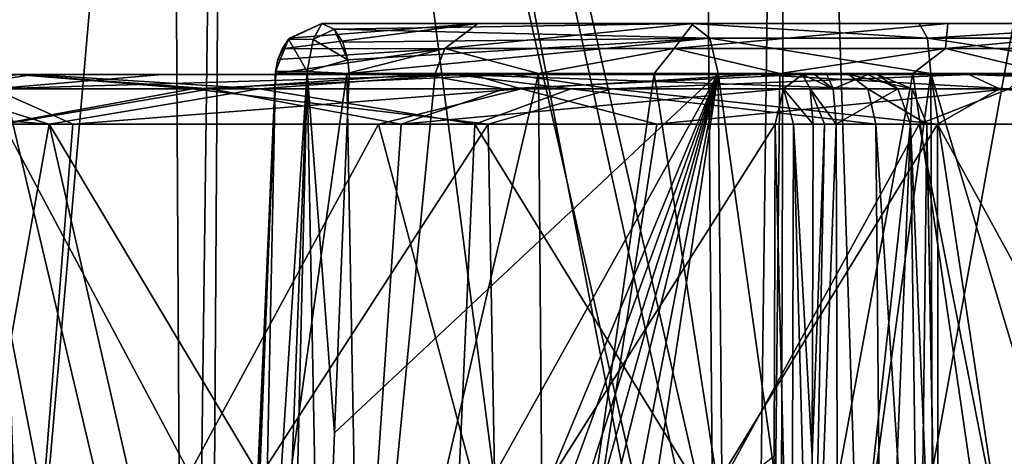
# Model space of a CAD drawing. Header units: millimetres. Extents: x -36.5 to 36.5, y -8.8 to 41.6.
# Tile 424 of 434: x 23.7 to 27.6, y 30.1 to 31.8. Entities that reach past the tile are written whole.
import ezdxf

# ---------------------------------------------------------------- set-up
doc = ezdxf.new("R2010")
doc.units = ezdxf.units.MM
doc.header["$LTSCALE"] = 65.185185
for name, color, linetype in [('325', 7, 'CONTINUOUS'), ('382', 7, 'CONTINUOUS'), ('574', 7, 'CONTINUOUS'), ('645', 7, 'CONTINUOUS'), ('647', 7, 'CONTINUOUS'), ('648', 7, 'CONTINUOUS'), ('649', 7, 'CONTINUOUS'), ('652', 7, 'CONTINUOUS'), ('656', 7, 'CONTINUOUS'), ('658', 7, 'CONTINUOUS'), ('695', 7, 'CONTINUOUS'), ('780', 7, 'CONTINUOUS'), ('784', 7, 'CONTINUOUS'), ('840', 7, 'CONTINUOUS'), ('860', 7, 'CONTINUOUS'), ('868', 7, 'CONTINUOUS'), ('869', 7, 'CONTINUOUS'), ('870', 7, 'CONTINUOUS'), ('871', 7, 'CONTINUOUS'), ('880', 7, 'CONTINUOUS'), ('882', 7, 'CONTINUOUS'), ('894', 7, 'CONTINUOUS'), ('895', 7, 'CONTINUOUS'), ('896', 7, 'CONTINUOUS'), ('897', 7, 'CONTINUOUS'), ('898', 7, 'CONTINUOUS')]:
    doc.layers.add(name, color=color, linetype=linetype)

msp = doc.modelspace()

# ---------------------------------------------------------------- linework, layer by layer
at = {"layer": '325', "color": 7, "linetype": 'CONTINUOUS'}
for points in [[(24.4971, 38.1, -14.4561), (23.0039, 27.9963, -14.8585), (22.1778, 38.1, -15.0129), (24.4971, 38.1, -14.4561)], [(23.01, 25.3734, 14.8572), (24.3534, 26.9177, 14.5019), (22.1778, 38.1, 15.0129), (23.01, 25.3734, 14.8572)], [(22.1778, 38.1, 15.0129), (24.3534, 26.9177, 14.5019), (24.4971, 38.1, 14.4561), (22.1778, 38.1, 15.0129)], [(23.6541, 28.4409, -14.7033), (23.0039, 27.9963, -14.8585), (24.4971, 38.1, -14.4561), (23.6541, 28.4409, -14.7033)], [(24.4358, 28.6, -14.4758), (23.6541, 28.4409, -14.7033), (24.4971, 38.1, -14.4561), (24.4358, 28.6, -14.4758)], [(24.3534, 26.9177, 14.5019), (25.7834, 28.1802, 13.9728), (24.4971, 38.1, 14.4561), (24.3534, 26.9177, 14.5019)], [(26.5788, 28.6, -13.6047), (24.4358, 28.6, -14.4758), (24.4971, 38.1, -14.4561), (26.5788, 28.6, -13.6047)], [(26.7006, 38.1, -13.5433), (26.5788, 28.6, -13.6047), (24.4971, 38.1, -14.4561), (26.7006, 38.1, -13.5433)], [(26.3512, 28.4886, 13.7157), (26.6727, 28.5715, 13.5577), (24.4971, 38.1, 14.4561), (26.3512, 28.4886, 13.7157)], [(24.4971, 38.1, 14.4561), (26.6727, 28.5715, 13.5577), (26.7006, 38.1, 13.5433), (24.4971, 38.1, 14.4561)], [(25.7834, 28.1802, 13.9728), (26.3512, 28.4886, 13.7157), (24.4971, 38.1, 14.4561), (25.7834, 28.1802, 13.9728)], [(28.5649, 28.6, -12.4184), (26.5788, 28.6, -13.6047), (26.7006, 38.1, -13.5433), (28.5649, 28.6, -12.4184)], [(26.6727, 28.5715, 13.5577), (27.0093, 28.6, 13.3816), (26.7006, 38.1, 13.5433), (26.6727, 28.5715, 13.5577)], [(26.7006, 38.1, 13.5433), (27.0093, 28.6, 13.3816), (28.7343, 38.1, 12.2971), (26.7006, 38.1, 13.5433)], [(28.7343, 38.1, -12.2971), (28.5649, 28.6, -12.4184), (26.7006, 38.1, -13.5433), (28.7343, 38.1, -12.2971)], [(27.0093, 28.6, 13.3816), (28.8652, 28.6, 12.2009), (28.7343, 38.1, 12.2971), (27.0093, 28.6, 13.3816)]]:
    msp.add_3dface(points, dxfattribs=at)
at = {"layer": '382', "color": 7, "linetype": 'CONTINUOUS'}
for points in [[(22.088, 28.6, -13.7111), (24.3136, 28.6, -13.1476), (22.0606, 38.1349, -13.547), (22.088, 28.6, -13.7111)], [(22.0606, 38.1349, -13.547), (24.3136, 28.6, -13.1476), (24.2595, 38.1349, -12.9901), (22.0606, 38.1349, -13.547)], [(24.3133, 28.6, 13.1476), (22.0877, 28.6, 13.7112), (22.0606, 38.1349, 13.547), (24.3133, 28.6, 13.1476)], [(24.2595, 38.1349, 12.9901), (24.3133, 28.6, 13.1476), (22.0606, 38.1349, 13.547), (24.2595, 38.1349, 12.9901)], [(24.3136, 28.6, -13.1476), (26.416, 28.6, -12.2253), (24.2595, 38.1349, -12.9901), (24.3136, 28.6, -13.1476)], [(24.2595, 38.1349, -12.9901), (26.416, 28.6, -12.2253), (26.3368, 38.1349, -12.079), (24.2595, 38.1349, -12.9901)], [(26.4158, 28.6, 12.2254), (24.3133, 28.6, 13.1476), (24.2595, 38.1349, 12.9901), (26.4158, 28.6, 12.2254)], [(26.3368, 38.1349, 12.079), (26.4158, 28.6, 12.2254), (24.2595, 38.1349, 12.9901), (26.3368, 38.1349, 12.079)], [(26.416, 28.6, -12.2253), (28.338, 28.6, -10.9696), (26.3368, 38.1349, -12.079), (26.416, 28.6, -12.2253)], [(26.3368, 38.1349, -12.079), (28.338, 28.6, -10.9696), (28.2358, 38.1349, -10.8383), (26.3368, 38.1349, -12.079)], [(28.3379, 28.6, 10.9697), (26.4158, 28.6, 12.2254), (26.3368, 38.1349, 12.079), (28.3379, 28.6, 10.9697)], [(28.2358, 38.1349, 10.8383), (28.3379, 28.6, 10.9697), (26.3368, 38.1349, 12.079), (28.2358, 38.1349, 10.8383)]]:
    msp.add_3dface(points, dxfattribs=at)
at = {"layer": '574', "color": 7, "linetype": 'CONTINUOUS'}
for points in [[(22.0159, 31.6, 12.7579), (22.0159, 31.6, 13.2673), (23.7332, 31.6, 12.8632), (22.0159, 31.6, 12.7579)], [(22.0159, 31.6, 12.7579), (23.7332, 31.6, 12.8632), (23.6713, 31.6, 12.3567), (22.0159, 31.6, 12.7579)], [(24.2394, 31.6, -12.6974), (22.8565, 31.6, -13.0987), (23.6633, 31.6, -12.3592), (24.2394, 31.6, -12.6974)], [(25.6151, 31.6, -11.5697), (24.2394, 31.6, -12.6974), (23.6633, 31.6, -12.3592), (25.6151, 31.6, -11.5697)], [(23.6713, 31.6, 12.3567), (23.7332, 31.6, 12.8632), (25.2635, 31.6, 11.7399), (23.6713, 31.6, 12.3567)], [(23.7332, 31.6, 12.8632), (25.3865, 31.6, 12.2362), (25.2635, 31.6, 11.7399), (23.7332, 31.6, 12.8632)], [(25.4568, 31.6, -12.2041), (24.2394, 31.6, -12.6974), (25.6151, 31.6, -11.5697), (25.4568, 31.6, -12.2041)], [(25.2635, 31.6, 11.7399), (25.3865, 31.6, 12.2362), (26.7595, 31.6, 10.9197), (25.2635, 31.6, 11.7399)], [(25.3865, 31.6, 12.2362), (26.9419, 31.6, 11.3985), (26.7595, 31.6, 10.9197), (25.3865, 31.6, 12.2362)], [(26.5757, 31.6, -11.62), (25.4568, 31.6, -12.2041), (25.6151, 31.6, -11.5697), (26.5757, 31.6, -11.62)], [(27.4145, 31.6, -10.4735), (26.5757, 31.6, -11.62), (25.6151, 31.6, -11.5697), (27.4145, 31.6, -10.4735)], [(27.6336, 31.6, -10.9346), (26.5757, 31.6, -11.62), (27.4145, 31.6, -10.4735), (27.6336, 31.6, -10.9346)], [(26.7595, 31.6, 10.9197), (26.9419, 31.6, 11.3985), (26.8071, 31.6, 10.9296), (26.7595, 31.6, 10.9197)], [(26.8071, 31.6, 10.9296), (26.9419, 31.6, 11.3985), (26.8549, 31.6, 10.9389), (26.8071, 31.6, 10.9296)], [(26.8549, 31.6, 10.9389), (26.9419, 31.6, 11.3985), (27.0174, 31.6, 11.0463), (26.8549, 31.6, 10.9389)], [(27.0174, 31.6, 11.0463), (26.9419, 31.6, 11.3985), (27.0539, 31.6, 11.2391), (27.0174, 31.6, 11.0463)], [(29.0038, 31.6, -9.1084), (27.6336, 31.6, -10.9346), (27.4145, 31.6, -10.4735), (29.0038, 31.6, -9.1084)]]:
    msp.add_3dface(points, dxfattribs=at)
at = {"layer": '645', "color": 7, "linetype": 'CONTINUOUS'}
for points in [[(25.0027, 28.7965, 11.5892), (23.3364, 28.7965, 12.2013), (23.6137, 31.4035, 12.1652), (25.0027, 28.7965, 11.5892)], [(25.1795, 31.4035, 11.5584), (25.0027, 28.7965, 11.5892), (23.6137, 31.4035, 12.1652), (25.1795, 31.4035, 11.5584)], [(26.6476, 30.0957, 10.7268), (25.0027, 28.7965, 11.5892), (26.6521, 31.4035, 10.751), (26.6476, 30.0957, 10.7268)], [(26.6521, 31.4035, 10.751), (25.0027, 28.7965, 11.5892), (25.1795, 31.4035, 11.5584), (26.6521, 31.4035, 10.751)]]:
    msp.add_3dface(points, dxfattribs=at)
at = {"layer": '647', "color": 7, "linetype": 'CONTINUOUS'}
for points in [[(23.7937, 31.4035, 13.0538), (22.0488, 31.4035, 13.4646), (23.3289, 28.7965, 13.2342), (23.7937, 31.4035, 13.0538)], [(24.3892, 28.7965, 12.9048), (23.7937, 31.4035, 13.0538), (23.3289, 28.7965, 13.2342), (24.3892, 28.7965, 12.9048)], [(25.4698, 31.4035, 12.4179), (23.7937, 31.4035, 13.0538), (25.353, 28.7965, 12.5204), (25.4698, 31.4035, 12.4179)], [(25.353, 28.7965, 12.5204), (23.7937, 31.4035, 13.0538), (24.3892, 28.7965, 12.9048), (25.353, 28.7965, 12.5204)], [(27.0722, 28.7965, 11.6065), (25.4698, 31.4035, 12.4179), (25.353, 28.7965, 12.5204), (27.0722, 28.7965, 11.6065)], [(27.0481, 31.4035, 11.5679), (25.4698, 31.4035, 12.4179), (27.0722, 28.7965, 11.6065), (27.0481, 31.4035, 11.5679)]]:
    msp.add_3dface(points, dxfattribs=at)
at = {"layer": '648', "color": 7, "linetype": 'CONTINUOUS'}
for points in [[(26.9001, 28.7965, 10.6976), (26.8917, 31.4035, 10.7424), (27.1842, 31.4035, 10.936), (26.9001, 28.7965, 10.6976)], [(27.0817, 28.7965, 10.771), (26.9001, 28.7965, 10.6976), (27.1842, 31.4035, 10.936), (27.0817, 28.7965, 10.771)], [(27.0481, 31.4035, 11.5679), (27.0722, 28.7965, 11.6065), (27.2187, 28.7965, 11.4656), (27.0481, 31.4035, 11.5679)], [(27.0481, 31.4035, 11.5679), (27.2187, 28.7965, 11.4656), (27.2495, 31.4035, 11.2807), (27.0481, 31.4035, 11.5679)], [(27.2207, 28.7965, 10.9087), (27.0817, 28.7965, 10.771), (27.1842, 31.4035, 10.936), (27.2207, 28.7965, 10.9087)], [(27.2957, 28.7965, 11.0894), (27.2207, 28.7965, 10.9087), (27.1842, 31.4035, 10.936), (27.2957, 28.7965, 11.0894)], [(27.2495, 31.4035, 11.2807), (27.2957, 28.7965, 11.0894), (27.1842, 31.4035, 10.936), (27.2495, 31.4035, 11.2807)], [(27.2187, 28.7965, 11.4656), (27.2951, 28.7965, 11.285), (27.2495, 31.4035, 11.2807), (27.2187, 28.7965, 11.4656)], [(27.2951, 28.7965, 11.285), (27.2957, 28.7965, 11.0894), (27.2495, 31.4035, 11.2807), (27.2951, 28.7965, 11.285)]]:
    msp.add_3dface(points, dxfattribs=at)
at = {"layer": '649', "color": 7, "linetype": 'CONTINUOUS'}
for points in [[(26.7943, 28.7965, 10.676), (26.798, 30.0957, 10.7), (26.8467, 31.4035, 10.7336), (26.7943, 28.7965, 10.676)], [(26.9001, 28.7965, 10.6976), (26.7943, 28.7965, 10.676), (26.8917, 31.4035, 10.7424), (26.9001, 28.7965, 10.6976)], [(26.8917, 31.4035, 10.7424), (26.7943, 28.7965, 10.676), (26.8467, 31.4035, 10.7336), (26.8917, 31.4035, 10.7424)], [(26.798, 30.0957, 10.7), (26.8019, 31.4035, 10.7242), (26.8467, 31.4035, 10.7336), (26.798, 30.0957, 10.7)]]:
    msp.add_3dface(points, dxfattribs=at)
at = {"layer": '652', "color": 7, "linetype": 'CONTINUOUS'}
for points in [[(21.4663, 28.7965, -13.5948), (22.5165, 31.4035, -13.3781), (23.6792, 28.7965, -13.1358), (21.4663, 28.7965, -13.5948)], [(22.5165, 31.4035, -13.3781), (23.8869, 31.4035, -13.0249), (23.6792, 28.7965, -13.1358), (22.5165, 31.4035, -13.3781)], [(23.8869, 31.4035, -13.0249), (25.0903, 31.4035, -12.5843), (23.6792, 28.7965, -13.1358), (23.8869, 31.4035, -13.0249)], [(23.6792, 28.7965, -13.1358), (25.0903, 31.4035, -12.5843), (25.7864, 28.7965, -12.3191), (23.6792, 28.7965, -13.1358)], [(25.0903, 31.4035, -12.5843), (26.186, 31.4035, -12.0653), (25.7864, 28.7965, -12.3191), (25.0903, 31.4035, -12.5843)], [(26.186, 31.4035, -12.0653), (27.2188, 31.4035, -11.4592), (25.7864, 28.7965, -12.3191), (26.186, 31.4035, -12.0653)], [(25.7864, 28.7965, -12.3191), (27.2188, 31.4035, -11.4592), (27.7306, 28.7965, -11.167), (25.7864, 28.7965, -12.3191)], [(27.2188, 31.4035, -11.4592), (28.198, 31.4035, -10.7622), (27.7306, 28.7965, -11.167), (27.2188, 31.4035, -11.4592)]]:
    msp.add_3dface(points, dxfattribs=at)
at = {"layer": '656', "color": 7, "linetype": 'CONTINUOUS'}
for points in [[(24.6859, 31.6035, -6.6792), (24.5709, 28.7965, -6.5412), (24.6262, 30.1876, -6.6085), (24.6859, 31.6035, -6.6792)], [(24.5709, 28.7965, -6.5412), (24.6859, 31.6035, -6.6792), (24.9657, 31.6035, -7.1627), (24.5709, 28.7965, -6.5412)], [(24.5709, 28.7965, -6.5412), (24.9657, 31.6035, -7.1627), (25.0203, 28.6, -7.3268), (24.5709, 28.7965, -6.5412)], [(24.9657, 31.6035, -7.1627), (25.3136, 31.6035, -7.5882), (25.0203, 28.6, -7.3268), (24.9657, 31.6035, -7.1627)], [(25.3136, 31.6035, -7.5882), (25.7196, 31.6035, -7.9491), (25.0203, 28.6, -7.3268), (25.3136, 31.6035, -7.5882)], [(25.7196, 31.6035, -7.9491), (25.7436, 28.6, -8.0322), (25.0203, 28.6, -7.3268), (25.7196, 31.6035, -7.9491)], [(25.7196, 31.6035, -7.9491), (26.1751, 31.6035, -8.2407), (25.7436, 28.6, -8.0322), (25.7196, 31.6035, -7.9491)], [(26.1751, 31.6035, -8.2407), (26.6387, 28.6, -8.5017), (25.7436, 28.6, -8.0322), (26.1751, 31.6035, -8.2407)], [(26.1751, 31.6035, -8.2407), (26.6705, 31.6035, -8.4573), (26.6387, 28.6, -8.5017), (26.1751, 31.6035, -8.2407)], [(26.6705, 31.6035, -8.4573), (27.194, 31.6035, -8.5939), (26.6387, 28.6, -8.5017), (26.6705, 31.6035, -8.4573)], [(27.194, 31.6035, -8.5939), (27.6308, 28.6, -8.6959), (26.6387, 28.6, -8.5017), (27.194, 31.6035, -8.5939)], [(27.194, 31.6035, -8.5939), (27.7324, 31.6035, -8.6469), (27.6308, 28.6, -8.6959), (27.194, 31.6035, -8.5939)]]:
    msp.add_3dface(points, dxfattribs=at)
at = {"layer": '658', "color": 7, "linetype": 'CONTINUOUS'}
for points in [[(21.7382, 28.6, -12.5512), (23.7052, 28.6, -12.0847), (23.602, 31.4035, -12.1688), (21.7382, 28.6, -12.5512)], [(23.602, 31.4035, -12.1688), (23.7052, 28.6, -12.0847), (25.5217, 31.4035, -11.3929), (23.602, 31.4035, -12.1688)], [(23.7052, 28.6, -12.0847), (25.5733, 28.6, -11.3119), (25.5217, 31.4035, -11.3929), (23.7052, 28.6, -12.0847)], [(25.5217, 31.4035, -11.3929), (25.5733, 28.6, -11.3119), (27.2905, 31.4035, -10.3164), (25.5217, 31.4035, -11.3929)], [(25.5733, 28.6, -11.3119), (27.2951, 28.6, -10.2525), (27.2905, 31.4035, -10.3164), (25.5733, 28.6, -11.3119)], [(28.8269, 28.6, -8.9333), (28.8617, 31.4035, -8.9678), (27.2905, 31.4035, -10.3164), (28.8269, 28.6, -8.9333)], [(27.2951, 28.6, -10.2525), (28.8269, 28.6, -8.9333), (27.2905, 31.4035, -10.3164), (27.2951, 28.6, -10.2525)]]:
    msp.add_3dface(points, dxfattribs=at)
at = {"layer": '695', "color": 7, "linetype": 'CONTINUOUS'}
for points in [[(24.8665, 31.8, -6.5934), (26.3197, 31.8, -7.5205), (25.4811, 31.8, -7.4736), (24.8665, 31.8, -6.5934)], [(26.3197, 31.8, -7.5205), (27.219, 31.8, -7.89), (25.4811, 31.8, -7.4736), (26.3197, 31.8, -7.5205)], [(25.4811, 31.8, -7.4736), (27.219, 31.8, -7.89), (26.3296, 31.8, -8.0957), (25.4811, 31.8, -7.4736)], [(26.3296, 31.8, -8.0957), (27.219, 31.8, -7.89), (29.3715, 31.8, -8.0419), (26.3296, 31.8, -8.0957)], [(27.3313, 31.8, -8.4134), (26.3296, 31.8, -8.0957), (28.3819, 31.8, -8.395), (27.3313, 31.8, -8.4134)], [(28.3819, 31.8, -8.395), (26.3296, 31.8, -8.0957), (29.3715, 31.8, -8.0419), (28.3819, 31.8, -8.395)], [(27.219, 31.8, -7.89), (28.1961, 31.8, -7.9237), (29.3715, 31.8, -8.0419), (27.219, 31.8, -7.89)]]:
    msp.add_3dface(points, dxfattribs=at)
at = {"layer": '780', "color": 7, "linetype": 'CONTINUOUS'}
for points in [[(27.2644, 31.6035, -7.6956), (26.4273, 31.6035, -7.3519), (26.8499, 28.6, -7.5124), (27.2644, 31.6035, -7.6956)], [(26.8499, 28.6, -7.5124), (26.4273, 31.6035, -7.3519), (26.4555, 28.6, -7.3077), (26.8499, 28.6, -7.5124)], [(27.2759, 28.6, -7.6445), (27.2644, 31.6035, -7.6956), (26.8499, 28.6, -7.5124), (27.2759, 28.6, -7.6445)], [(28.1689, 31.6035, -7.7256), (27.2644, 31.6035, -7.6956), (28.1602, 28.6, -7.6739), (28.1689, 31.6035, -7.7256)], [(28.1602, 28.6, -7.6739), (27.2644, 31.6035, -7.6956), (27.7178, 28.6, -7.6986), (28.1602, 28.6, -7.6739)], [(27.7178, 28.6, -7.6986), (27.2644, 31.6035, -7.6956), (27.2759, 28.6, -7.6445), (27.7178, 28.6, -7.6986)]]:
    msp.add_3dface(points, dxfattribs=at)
at = {"layer": '784', "color": 7, "linetype": 'CONTINUOUS'}
for points in [[(25.2604, 28.7965, -6.5494), (26.4273, 31.6035, -7.3519), (24.8631, 28.7965, -6.2959), (25.2604, 28.7965, -6.5494)], [(24.8631, 28.7965, -6.2959), (26.4273, 31.6035, -7.3519), (24.9166, 30.1876, -6.3588), (24.8631, 28.7965, -6.2959)], [(26.4273, 31.6035, -7.3519), (24.9741, 31.6035, -6.4248), (24.9166, 30.1876, -6.3588), (26.4273, 31.6035, -7.3519)], [(25.3992, 28.788, -6.6378), (26.4273, 31.6035, -7.3519), (25.2604, 28.7965, -6.5494), (25.3992, 28.788, -6.6378)], [(25.5184, 28.7684, -6.7134), (26.4273, 31.6035, -7.3519), (25.3992, 28.788, -6.6378), (25.5184, 28.7684, -6.7134)], [(25.6214, 28.7441, -6.7785), (26.4273, 31.6035, -7.3519), (25.5184, 28.7684, -6.7134), (25.6214, 28.7441, -6.7785)], [(25.711, 28.7177, -6.8352), (26.4273, 31.6035, -7.3519), (25.6214, 28.7441, -6.7785), (25.711, 28.7177, -6.8352)], [(25.8593, 28.6652, -6.9287), (26.4273, 31.6035, -7.3519), (25.711, 28.7177, -6.8352), (25.8593, 28.6652, -6.9287)], [(25.9752, 28.617, -7.0016), (26.4273, 31.6035, -7.3519), (25.8593, 28.6652, -6.9287), (25.9752, 28.617, -7.0016)], [(26.4555, 28.6, -7.3077), (26.4273, 31.6035, -7.3519), (25.9752, 28.617, -7.0016), (26.4555, 28.6, -7.3077)]]:
    msp.add_3dface(points, dxfattribs=at)
at = {"layer": '840', "color": 7, "linetype": 'CONTINUOUS'}
for points in [[(26.6476, 30.0957, 10.7268), (26.6521, 31.4035, 10.751), (26.7161, 28.7968, 10.6743), (26.6476, 30.0957, 10.7268)], [(26.7161, 28.7968, 10.6743), (26.6521, 31.4035, 10.751), (26.7243, 31.4038, 10.7228), (26.7161, 28.7968, 10.6743)], [(26.7943, 28.7965, 10.676), (26.7161, 28.7968, 10.6743), (26.7243, 31.4038, 10.7228), (26.7943, 28.7965, 10.676)], [(26.7943, 28.7965, 10.676), (26.7243, 31.4038, 10.7228), (26.798, 30.0957, 10.7), (26.7943, 28.7965, 10.676)], [(26.8019, 31.4035, 10.7242), (26.798, 30.0957, 10.7), (26.7243, 31.4038, 10.7228), (26.8019, 31.4035, 10.7242)]]:
    msp.add_3dface(points, dxfattribs=at)
at = {"layer": '860', "color": 7, "linetype": 'CONTINUOUS'}
for points in [[(24.6839, 31.6115, -6.5126), (24.6859, 31.6035, -6.6792), (24.5615, 28.8024, -6.4172), (24.6839, 31.6115, -6.5126)], [(24.5757, 28.8036, -6.3778), (24.6839, 31.6115, -6.5126), (24.5615, 28.8024, -6.4172), (24.5757, 28.8036, -6.3778)], [(24.5615, 28.8024, -6.4172), (24.6859, 31.6035, -6.6792), (24.6262, 30.1876, -6.6085), (24.5615, 28.8024, -6.4172)], [(24.6272, 28.8046, -6.3116), (24.6839, 31.6115, -6.5126), (24.5757, 28.8036, -6.3778), (24.6272, 28.8046, -6.3116)], [(24.809, 31.6115, -6.4022), (24.6839, 31.6115, -6.5126), (24.6272, 28.8046, -6.3116), (24.809, 31.6115, -6.4022)], [(24.7012, 28.8036, -6.2724), (24.809, 31.6115, -6.4022), (24.6272, 28.8046, -6.3116), (24.7012, 28.8036, -6.2724)], [(24.7427, 28.8024, -6.2652), (24.809, 31.6115, -6.4022), (24.7012, 28.8036, -6.2724), (24.7427, 28.8024, -6.2652)], [(24.8631, 28.7965, -6.2959), (24.809, 31.6115, -6.4022), (24.7427, 28.8024, -6.2652), (24.8631, 28.7965, -6.2959)], [(24.9166, 30.1876, -6.3588), (24.9741, 31.6035, -6.4248), (24.809, 31.6115, -6.4022), (24.9166, 30.1876, -6.3588)], [(24.8631, 28.7965, -6.2959), (24.9166, 30.1876, -6.3588), (24.809, 31.6115, -6.4022), (24.8631, 28.7965, -6.2959)], [(24.5709, 28.7965, -6.5412), (24.5615, 28.8024, -6.4172), (24.6262, 30.1876, -6.6085), (24.5709, 28.7965, -6.5412)]]:
    msp.add_3dface(points, dxfattribs=at)
at = {"layer": '868', "color": 7, "linetype": 'CONTINUOUS'}
for points in [[(27.219, 31.8, -7.89), (26.3197, 31.8, -7.5205), (27.2519, 31.7427, -7.7541), (27.219, 31.8, -7.89)], [(26.3197, 31.8, -7.5205), (26.3951, 31.7427, -7.4023), (27.2519, 31.7427, -7.7541), (26.3197, 31.8, -7.5205)], [(28.1961, 31.8, -7.9237), (27.219, 31.8, -7.89), (27.2519, 31.7427, -7.7541), (28.1961, 31.8, -7.9237)], [(28.1776, 31.7427, -7.7848), (28.1961, 31.8, -7.9237), (27.2519, 31.7427, -7.7541), (28.1776, 31.7427, -7.7848)], [(26.4273, 31.6035, -7.3519), (27.2644, 31.6035, -7.6956), (26.3951, 31.7427, -7.4023), (26.4273, 31.6035, -7.3519)], [(26.3951, 31.7427, -7.4023), (27.2644, 31.6035, -7.6956), (27.2519, 31.7427, -7.7541), (26.3951, 31.7427, -7.4023)], [(27.2644, 31.6035, -7.6956), (28.1689, 31.6035, -7.7256), (27.2519, 31.7427, -7.7541), (27.2644, 31.6035, -7.6956)], [(28.1689, 31.6035, -7.7256), (28.1776, 31.7427, -7.7848), (27.2519, 31.7427, -7.7541), (28.1689, 31.6035, -7.7256)]]:
    msp.add_3dface(points, dxfattribs=at)
at = {"layer": '869', "color": 7, "linetype": 'CONTINUOUS'}
for points in [[(26.3197, 31.8, -7.5205), (24.8665, 31.8, -6.5934), (24.9156, 31.778, -6.5165), (26.3197, 31.8, -7.5205)], [(26.3197, 31.8, -7.5205), (24.9156, 31.778, -6.5165), (26.3951, 31.7427, -7.4023), (26.3197, 31.8, -7.5205)], [(24.9156, 31.778, -6.5165), (24.9494, 31.7275, -6.4635), (26.3951, 31.7427, -7.4023), (24.9156, 31.778, -6.5165)], [(24.9494, 31.7275, -6.4635), (24.9696, 31.657, -6.4318), (26.3951, 31.7427, -7.4023), (24.9494, 31.7275, -6.4635)], [(24.9696, 31.657, -6.4318), (24.9741, 31.6035, -6.4248), (26.3951, 31.7427, -7.4023), (24.9696, 31.657, -6.4318)], [(24.9741, 31.6035, -6.4248), (26.4273, 31.6035, -7.3519), (26.3951, 31.7427, -7.4023), (24.9741, 31.6035, -6.4248)]]:
    msp.add_3dface(points, dxfattribs=at)
at = {"layer": '870', "color": 7, "linetype": 'CONTINUOUS'}
for points in [[(24.8665, 31.8, -6.5934), (24.7397, 31.7425, -6.6536), (24.7352, 31.7391, -6.5351), (24.8665, 31.8, -6.5934)], [(24.8665, 31.8, -6.5934), (24.7352, 31.7391, -6.5351), (24.8325, 31.7371, -6.4518), (24.8665, 31.8, -6.5934)], [(24.8665, 31.8, -6.5934), (24.8325, 31.7371, -6.4518), (24.9156, 31.778, -6.5165), (24.8665, 31.8, -6.5934)], [(24.8325, 31.7371, -6.4518), (24.9696, 31.657, -6.4318), (24.9156, 31.778, -6.5165), (24.8325, 31.7371, -6.4518)], [(24.9156, 31.778, -6.5165), (24.9696, 31.657, -6.4318), (24.9494, 31.7275, -6.4635), (24.9156, 31.778, -6.5165)], [(24.6839, 31.6115, -6.5126), (24.809, 31.6115, -6.4022), (24.7352, 31.7391, -6.5351), (24.6839, 31.6115, -6.5126)], [(24.6939, 31.6586, -6.6756), (24.6839, 31.6115, -6.5126), (24.7352, 31.7391, -6.5351), (24.6939, 31.6586, -6.6756)], [(24.7108, 31.7013, -6.6676), (24.6939, 31.6586, -6.6756), (24.7352, 31.7391, -6.5351), (24.7108, 31.7013, -6.6676)], [(24.7397, 31.7425, -6.6536), (24.7108, 31.7013, -6.6676), (24.7352, 31.7391, -6.5351), (24.7397, 31.7425, -6.6536)], [(24.7352, 31.7391, -6.5351), (24.809, 31.6115, -6.4022), (24.8325, 31.7371, -6.4518), (24.7352, 31.7391, -6.5351)], [(24.8325, 31.7371, -6.4518), (24.809, 31.6115, -6.4022), (24.9696, 31.657, -6.4318), (24.8325, 31.7371, -6.4518)], [(24.6859, 31.6035, -6.6792), (24.6839, 31.6115, -6.5126), (24.6939, 31.6586, -6.6756), (24.6859, 31.6035, -6.6792)], [(24.809, 31.6115, -6.4022), (24.9741, 31.6035, -6.4248), (24.9696, 31.657, -6.4318), (24.809, 31.6115, -6.4022)]]:
    msp.add_3dface(points, dxfattribs=at)
at = {"layer": '871', "color": 7, "linetype": 'CONTINUOUS'}
for points in [[(24.7397, 31.7425, -6.6536), (25.4811, 31.8, -7.4736), (24.7108, 31.7013, -6.6676), (24.7397, 31.7425, -6.6536)], [(24.7108, 31.7013, -6.6676), (25.4811, 31.8, -7.4736), (25.3509, 31.7014, -7.5872), (24.7108, 31.7013, -6.6676)], [(24.8665, 31.8, -6.5934), (25.4811, 31.8, -7.4736), (24.7397, 31.7425, -6.6536), (24.8665, 31.8, -6.5934)], [(25.4811, 31.8, -7.4736), (26.3296, 31.8, -8.0957), (25.3509, 31.7014, -7.5872), (25.4811, 31.8, -7.4736)], [(25.3509, 31.7014, -7.5872), (26.3296, 31.8, -8.0957), (26.254, 31.7014, -8.2506), (25.3509, 31.7014, -7.5872)], [(26.3296, 31.8, -8.0957), (27.3313, 31.8, -8.4134), (26.254, 31.7014, -8.2506), (26.3296, 31.8, -8.0957)], [(26.254, 31.7014, -8.2506), (27.3313, 31.8, -8.4134), (27.3231, 31.7014, -8.5866), (26.254, 31.7014, -8.2506)], [(27.3313, 31.8, -8.4134), (28.3819, 31.8, -8.395), (27.3231, 31.7014, -8.5866), (27.3313, 31.8, -8.4134)], [(27.3231, 31.7014, -8.5866), (28.3819, 31.8, -8.395), (28.4434, 31.7014, -8.559), (27.3231, 31.7014, -8.5866)], [(25.3509, 31.7014, -7.5872), (24.6859, 31.6035, -6.6792), (24.6939, 31.6586, -6.6756), (25.3509, 31.7014, -7.5872)], [(24.6859, 31.6035, -6.6792), (25.3509, 31.7014, -7.5872), (24.9657, 31.6035, -7.1627), (24.6859, 31.6035, -6.6792)], [(24.7108, 31.7013, -6.6676), (25.3509, 31.7014, -7.5872), (24.6939, 31.6586, -6.6756), (24.7108, 31.7013, -6.6676)], [(24.9657, 31.6035, -7.1627), (25.3509, 31.7014, -7.5872), (25.3136, 31.6035, -7.5882), (24.9657, 31.6035, -7.1627)], [(25.3136, 31.6035, -7.5882), (25.3509, 31.7014, -7.5872), (25.7196, 31.6035, -7.9491), (25.3136, 31.6035, -7.5882)], [(25.3509, 31.7014, -7.5872), (26.254, 31.7014, -8.2506), (25.7196, 31.6035, -7.9491), (25.3509, 31.7014, -7.5872)], [(25.7196, 31.6035, -7.9491), (26.254, 31.7014, -8.2506), (26.1751, 31.6035, -8.2407), (25.7196, 31.6035, -7.9491)], [(26.1751, 31.6035, -8.2407), (26.254, 31.7014, -8.2506), (26.6705, 31.6035, -8.4573), (26.1751, 31.6035, -8.2407)], [(26.254, 31.7014, -8.2506), (27.3231, 31.7014, -8.5866), (26.6705, 31.6035, -8.4573), (26.254, 31.7014, -8.2506)], [(26.6705, 31.6035, -8.4573), (27.3231, 31.7014, -8.5866), (27.194, 31.6035, -8.5939), (26.6705, 31.6035, -8.4573)], [(27.194, 31.6035, -8.5939), (27.3231, 31.7014, -8.5866), (27.7324, 31.6035, -8.6469), (27.194, 31.6035, -8.5939)], [(27.3231, 31.7014, -8.5866), (28.4434, 31.7014, -8.559), (27.7324, 31.6035, -8.6469), (27.3231, 31.7014, -8.5866)]]:
    msp.add_3dface(points, dxfattribs=at)
at = {"layer": '880', "color": 7, "linetype": 'CONTINUOUS'}
for points in [[(23.6633, 31.6, -12.3592), (22.6144, 31.5427, -12.4957), (24.3577, 31.5427, -11.9704), (23.6633, 31.6, -12.3592)], [(25.6151, 31.6, -11.5697), (23.6633, 31.6, -12.3592), (24.3577, 31.5427, -11.9704), (25.6151, 31.6, -11.5697)], [(25.6151, 31.6, -11.5697), (24.3577, 31.5427, -11.9704), (26.0089, 31.5427, -11.2032), (25.6151, 31.6, -11.5697)], [(27.4145, 31.6, -10.4735), (25.6151, 31.6, -11.5697), (26.0089, 31.5427, -11.2032), (27.4145, 31.6, -10.4735)], [(27.4145, 31.6, -10.4735), (26.0089, 31.5427, -11.2032), (27.5347, 31.5427, -10.2097), (27.4145, 31.6, -10.4735)], [(29.0038, 31.6, -9.1084), (27.4145, 31.6, -10.4735), (28.9042, 31.5427, -9.0098), (29.0038, 31.6, -9.1084)], [(27.4145, 31.6, -10.4735), (27.5347, 31.5427, -10.2097), (28.9042, 31.5427, -9.0098), (27.4145, 31.6, -10.4735)], [(22.6144, 31.5427, -12.4957), (23.602, 31.4035, -12.1688), (24.3577, 31.5427, -11.9704), (22.6144, 31.5427, -12.4957)], [(23.602, 31.4035, -12.1688), (25.5217, 31.4035, -11.3929), (24.3577, 31.5427, -11.9704), (23.602, 31.4035, -12.1688)], [(24.3577, 31.5427, -11.9704), (25.5217, 31.4035, -11.3929), (26.0089, 31.5427, -11.2032), (24.3577, 31.5427, -11.9704)], [(25.5217, 31.4035, -11.3929), (27.2905, 31.4035, -10.3164), (26.0089, 31.5427, -11.2032), (25.5217, 31.4035, -11.3929)], [(26.0089, 31.5427, -11.2032), (27.2905, 31.4035, -10.3164), (27.5347, 31.5427, -10.2097), (26.0089, 31.5427, -11.2032)], [(27.2905, 31.4035, -10.3164), (28.8617, 31.4035, -8.9678), (27.5347, 31.5427, -10.2097), (27.2905, 31.4035, -10.3164)], [(27.5347, 31.5427, -10.2097), (28.8617, 31.4035, -8.9678), (28.9042, 31.5427, -9.0098), (27.5347, 31.5427, -10.2097)]]:
    msp.add_3dface(points, dxfattribs=at)
at = {"layer": '882', "color": 7, "linetype": 'CONTINUOUS'}
for points in [[(22.8565, 31.6, -13.0987), (24.2394, 31.6, -12.6974), (23.5741, 31.5427, -13.0568), (22.8565, 31.6, -13.0987)], [(24.2394, 31.6, -12.6974), (25.4568, 31.6, -12.2041), (23.5741, 31.5427, -13.0568), (24.2394, 31.6, -12.6974)], [(25.4568, 31.6, -12.2041), (25.6521, 31.5427, -12.2669), (23.5741, 31.5427, -13.0568), (25.4568, 31.6, -12.2041)], [(25.4568, 31.6, -12.2041), (26.5757, 31.6, -11.62), (25.6521, 31.5427, -12.2669), (25.4568, 31.6, -12.2041)], [(26.5757, 31.6, -11.62), (27.5735, 31.5427, -11.1488), (25.6521, 31.5427, -12.2669), (26.5757, 31.6, -11.62)], [(26.5757, 31.6, -11.62), (27.6336, 31.6, -10.9346), (27.5735, 31.5427, -11.1488), (26.5757, 31.6, -11.62)], [(23.8869, 31.4035, -13.0249), (22.5165, 31.4035, -13.3781), (23.5741, 31.5427, -13.0568), (23.8869, 31.4035, -13.0249)], [(25.6521, 31.5427, -12.2669), (23.8869, 31.4035, -13.0249), (23.5741, 31.5427, -13.0568), (25.6521, 31.5427, -12.2669)], [(25.0903, 31.4035, -12.5843), (23.8869, 31.4035, -13.0249), (25.6521, 31.5427, -12.2669), (25.0903, 31.4035, -12.5843)], [(26.186, 31.4035, -12.0653), (25.0903, 31.4035, -12.5843), (25.6521, 31.5427, -12.2669), (26.186, 31.4035, -12.0653)], [(27.5735, 31.5427, -11.1488), (26.186, 31.4035, -12.0653), (25.6521, 31.5427, -12.2669), (27.5735, 31.5427, -11.1488)], [(27.2188, 31.4035, -11.4592), (26.186, 31.4035, -12.0653), (27.5735, 31.5427, -11.1488), (27.2188, 31.4035, -11.4592)], [(28.198, 31.4035, -10.7622), (27.2188, 31.4035, -11.4592), (27.5735, 31.5427, -11.1488), (28.198, 31.4035, -10.7622)]]:
    msp.add_3dface(points, dxfattribs=at)
at = {"layer": '894', "color": 7, "linetype": 'CONTINUOUS'}
for points in [[(23.7332, 31.6, 12.8632), (22.0159, 31.6, 13.2673), (23.3472, 31.5427, 13.1202), (23.7332, 31.6, 12.8632)], [(23.7332, 31.6, 12.8632), (23.3472, 31.5427, 13.1202), (24.621, 31.5427, 12.7075), (23.7332, 31.6, 12.8632)], [(25.3865, 31.6, 12.2362), (23.7332, 31.6, 12.8632), (24.621, 31.5427, 12.7075), (25.3865, 31.6, 12.2362)], [(25.3865, 31.6, 12.2362), (24.621, 31.5427, 12.7075), (25.848, 31.5427, 12.1715), (25.3865, 31.6, 12.2362)], [(26.9419, 31.6, 11.3985), (25.3865, 31.6, 12.2362), (27.0163, 31.5427, 11.5173), (26.9419, 31.6, 11.3985)], [(25.3865, 31.6, 12.2362), (25.848, 31.5427, 12.1715), (27.0163, 31.5427, 11.5173), (25.3865, 31.6, 12.2362)], [(22.0488, 31.4035, 13.4646), (23.7937, 31.4035, 13.0538), (22.039, 31.5427, 13.4056), (22.0488, 31.4035, 13.4646)], [(22.039, 31.5427, 13.4056), (23.7937, 31.4035, 13.0538), (23.3472, 31.5427, 13.1202), (22.039, 31.5427, 13.4056)], [(23.3472, 31.5427, 13.1202), (23.7937, 31.4035, 13.0538), (24.621, 31.5427, 12.7075), (23.3472, 31.5427, 13.1202)], [(23.7937, 31.4035, 13.0538), (25.4698, 31.4035, 12.4179), (24.621, 31.5427, 12.7075), (23.7937, 31.4035, 13.0538)], [(24.621, 31.5427, 12.7075), (25.4698, 31.4035, 12.4179), (25.848, 31.5427, 12.1715), (24.621, 31.5427, 12.7075)], [(25.4698, 31.4035, 12.4179), (27.0481, 31.4035, 11.5679), (25.848, 31.5427, 12.1715), (25.4698, 31.4035, 12.4179)], [(25.848, 31.5427, 12.1715), (27.0481, 31.4035, 11.5679), (27.0163, 31.5427, 11.5173), (25.848, 31.5427, 12.1715)]]:
    msp.add_3dface(points, dxfattribs=at)
at = {"layer": '895', "color": 7, "linetype": 'CONTINUOUS'}
for points in [[(26.8549, 31.6, 10.9389), (27.0174, 31.6, 11.0463), (26.8807, 31.5427, 10.8011), (26.8549, 31.6, 10.9389)], [(27.0174, 31.6, 11.0463), (27.1344, 31.5427, 10.9691), (26.8807, 31.5427, 10.8011), (27.0174, 31.6, 11.0463)], [(27.0539, 31.6, 11.2391), (26.9419, 31.6, 11.3985), (27.1911, 31.5427, 11.2681), (27.0539, 31.6, 11.2391)], [(26.9419, 31.6, 11.3985), (27.0163, 31.5427, 11.5173), (27.1911, 31.5427, 11.2681), (26.9419, 31.6, 11.3985)], [(27.0174, 31.6, 11.0463), (27.0539, 31.6, 11.2391), (27.1344, 31.5427, 10.9691), (27.0174, 31.6, 11.0463)], [(27.0539, 31.6, 11.2391), (27.1911, 31.5427, 11.2681), (27.1344, 31.5427, 10.9691), (27.0539, 31.6, 11.2391)], [(27.1344, 31.5427, 10.9691), (26.8917, 31.4035, 10.7424), (26.8807, 31.5427, 10.8011), (27.1344, 31.5427, 10.9691)], [(27.1842, 31.4035, 10.936), (26.8917, 31.4035, 10.7424), (27.1344, 31.5427, 10.9691), (27.1842, 31.4035, 10.936)], [(27.0481, 31.4035, 11.5679), (27.2495, 31.4035, 11.2807), (27.0163, 31.5427, 11.5173), (27.0481, 31.4035, 11.5679)], [(27.0163, 31.5427, 11.5173), (27.2495, 31.4035, 11.2807), (27.1911, 31.5427, 11.2681), (27.0163, 31.5427, 11.5173)], [(27.1911, 31.5427, 11.2681), (27.1842, 31.4035, 10.936), (27.1344, 31.5427, 10.9691), (27.1911, 31.5427, 11.2681)], [(27.2495, 31.4035, 11.2807), (27.1842, 31.4035, 10.936), (27.1911, 31.5427, 11.2681), (27.2495, 31.4035, 11.2807)]]:
    msp.add_3dface(points, dxfattribs=at)
at = {"layer": '896', "color": 7, "linetype": 'CONTINUOUS'}
for points in [[(26.7595, 31.6, 10.9197), (26.8071, 31.6, 10.9296), (26.8807, 31.5427, 10.8011), (26.7595, 31.6, 10.9197)], [(26.7595, 31.6, 10.9197), (26.8807, 31.5427, 10.8011), (26.7892, 31.5426, 10.7826), (26.7595, 31.6, 10.9197)], [(26.8071, 31.6, 10.9296), (26.8549, 31.6, 10.9389), (26.8807, 31.5427, 10.8011), (26.8071, 31.6, 10.9296)], [(26.8807, 31.5427, 10.8011), (26.8917, 31.4035, 10.7424), (26.7892, 31.5426, 10.7826), (26.8807, 31.5427, 10.8011)], [(26.8467, 31.4035, 10.7336), (26.8019, 31.4035, 10.7242), (26.7892, 31.5426, 10.7826), (26.8467, 31.4035, 10.7336)], [(26.8917, 31.4035, 10.7424), (26.8467, 31.4035, 10.7336), (26.7892, 31.5426, 10.7826), (26.8917, 31.4035, 10.7424)]]:
    msp.add_3dface(points, dxfattribs=at)
at = {"layer": '897', "color": 7, "linetype": 'CONTINUOUS'}
for points in [[(26.7595, 31.6, 10.9197), (26.7892, 31.5426, 10.7826), (26.6842, 31.5426, 10.8014), (26.7595, 31.6, 10.9197)], [(26.7243, 31.4038, 10.7228), (26.6521, 31.4035, 10.751), (26.6842, 31.5426, 10.8014), (26.7243, 31.4038, 10.7228)], [(26.8019, 31.4035, 10.7242), (26.7243, 31.4038, 10.7228), (26.6842, 31.5426, 10.8014), (26.8019, 31.4035, 10.7242)], [(26.7892, 31.5426, 10.7826), (26.8019, 31.4035, 10.7242), (26.6842, 31.5426, 10.8014), (26.7892, 31.5426, 10.7826)]]:
    msp.add_3dface(points, dxfattribs=at)
at = {"layer": '898', "color": 7, "linetype": 'CONTINUOUS'}
for points in [[(23.6713, 31.6, 12.3567), (24.4282, 31.5427, 11.9433), (23.2268, 31.5427, 12.3418), (23.6713, 31.6, 12.3567)], [(23.6713, 31.6, 12.3567), (25.2635, 31.6, 11.7399), (24.4282, 31.5427, 11.9433), (23.6713, 31.6, 12.3567)], [(25.2635, 31.6, 11.7399), (25.5845, 31.5427, 11.4282), (24.4282, 31.5427, 11.9433), (25.2635, 31.6, 11.7399)], [(25.2635, 31.6, 11.7399), (26.7595, 31.6, 10.9197), (25.5845, 31.5427, 11.4282), (25.2635, 31.6, 11.7399)], [(26.7595, 31.6, 10.9197), (26.6842, 31.5426, 10.8014), (25.5845, 31.5427, 11.4282), (26.7595, 31.6, 10.9197)], [(24.4282, 31.5427, 11.9433), (23.6137, 31.4035, 12.1652), (23.2268, 31.5427, 12.3418), (24.4282, 31.5427, 11.9433)], [(25.1795, 31.4035, 11.5584), (23.6137, 31.4035, 12.1652), (24.4282, 31.5427, 11.9433), (25.1795, 31.4035, 11.5584)], [(25.5845, 31.5427, 11.4282), (25.1795, 31.4035, 11.5584), (24.4282, 31.5427, 11.9433), (25.5845, 31.5427, 11.4282)], [(26.6842, 31.5426, 10.8014), (25.1795, 31.4035, 11.5584), (25.5845, 31.5427, 11.4282), (26.6842, 31.5426, 10.8014)], [(26.6521, 31.4035, 10.751), (25.1795, 31.4035, 11.5584), (26.6842, 31.5426, 10.8014), (26.6521, 31.4035, 10.751)]]:
    msp.add_3dface(points, dxfattribs=at)

doc.saveas('drawing.dxf')
